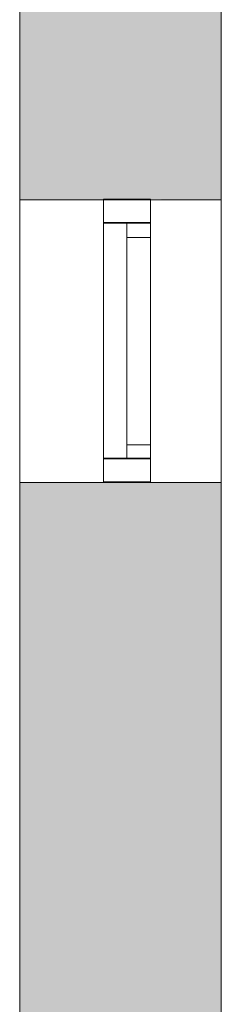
# Model space of a CAD drawing. Header units: inches. Extents: x 15 to 546804, y -66 to 267312.
# Tile 472 of 478: x 483998 to 484425, y 134698 to 136788. Entities that reach past the tile are written whole.
import ezdxf

# ---------------------------------------------------------------- set-up
doc = ezdxf.new("R2010")
doc.units = ezdxf.units.IN
doc.header["$MEASUREMENT"] = 0

msp = doc.modelspace()

# ---------------------------------------------------------------- hatches: boundary and pattern name
at = {"lineweight": 20}
h = msp.add_hatch(color=7, dxfattribs=at)
h.dxf.hatch_style = 1
h.paths.add_polyline_path([(484425.1, 137005.7), (483997.6, 137005.7), (483997.6, 136405.7), (484175.1, 136405.7), (484175.1, 136407.1), (484275.1, 136407.1), (484425.1, 136405.7)])
h = msp.add_hatch(color=7, dxfattribs=at)
h.dxf.hatch_style = 1
h.paths.add_polyline_path([(483997.6, 134155.7), (484425.1, 134155.7), (484425.1, 135805.7), (483997.6, 135805.7)])

# ---------------------------------------------------------------- linework, layer by layer
at = {"color": 7, "lineweight": 20}
for p, q in [((483997.6, 141465.7, 7500), (483997.6, 132003.5, 7500)), ((483997.6, 132055.7), (483997.6, 141465.7)), ((484425.1, 141465.7, 7500), (484425.1, 132003.5, 7500)), ((484425.1, 135505.7), (484425.1, 141465.7)), ((483997.6, 141436.9, 300), (483997.6, 122865.7)), ((484425.1, 136405.7, 1016.7), (483997.6, 136405.7, 1016.7)), ((484425.1, 136405.7, 2916.7), (483997.6, 136405.7, 2916.7)), ((484425.1, 136405.7, 3600), (483997.6, 136405.7, 3600)), ((484425.1, 136405.7, 6500), (483997.6, 136405.7, 6500)), ((484175.1, 136407.1, 2900), (484175.1, 136407.1, 1000)), ((484175.1, 136407.1, 1000), (484175.1, 135807.1, 1000)), ((484175.1, 135807.1, 2900), (484175.1, 136407.1, 2900)), ((484175.1, 136407.1, 1000), (484275.1, 136407.1, 1000)), ((484175.1, 136407.1, 2900), (484275.1, 136407.1, 2900)), ((484175.1, 136405.7, 6500), (484175.1, 136405.7, 3600)), ((484175.1, 136405.7, 3600), (484175.1, 135805.7, 3600)), ((484175.1, 135805.7, 6500), (484175.1, 136405.7, 6500)), ((484175.1, 136405.7, 3600), (484275.1, 136405.7, 3600)), ((484175.1, 136405.7, 6500), (484275.1, 136405.7, 6500)), ((484275.1, 136407.1, 2900), (484275.1, 136407.1, 1000)), ((484275.1, 136407.1, 1000), (484275.1, 135807.1, 1000)), ((484275.1, 135807.1, 2900), (484275.1, 136407.1, 2900)), ((484275.1, 136405.7, 6500), (484275.1, 136405.7, 3600)), ((484275.1, 136405.7, 3600), (484275.1, 135805.7, 3600)), ((484275.1, 135805.7, 6500), (484275.1, 136405.7, 6500)), ((484425.1, 136405.7, 3600), (484425.1, 136405.7, 6500)), ((484425.1, 136405.7, 6500), (484425.1, 135805.7, 6500)), ((484425.1, 135805.7, 3600), (484425.1, 136405.7, 3600)), ((484425.1, 135805.7, 1016.7), (484425.1, 136405.7, 1016.7)), ((484425.1, 136405.7, 2916.7), (484425.1, 136405.7, 1016.7)), ((484425.1, 135805.7, 2916.7), (484425.1, 136405.7, 2916.7)), ((484175.1, 136357.1, 2850), (484175.1, 135857.1, 2850)), ((484175.1, 135857.1, 1050), (484175.1, 136357.1, 1050)), ((484175.1, 136357.1, 1050), (484175.1, 136357.1, 2850)), ((484175.1, 136357.1, 2850), (484275.1, 136357.1, 2850)), ((484175.1, 136357.1, 1050), (484275.1, 136357.1, 1050)), ((484175.1, 136357.1, 1050), (484175.1, 136357.1, 2850)), ((484175.1, 135857.1, 1050), (484175.1, 136357.1, 1050)), ((484175.1, 136357.1, 2850), (484175.1, 135857.1, 2850)), ((484175.1, 136355.7, 6450), (484175.1, 135855.7, 6450)), ((484175.1, 135855.7, 3650), (484175.1, 136355.7, 3650)), ((484175.1, 136355.7, 3650), (484175.1, 136355.7, 6450)), ((484175.1, 136355.7, 6450), (484275.1, 136355.7, 6450)), ((484175.1, 136355.7, 3650), (484275.1, 136355.7, 3650)), ((484225.1, 135855.7, 4800), (484225.1, 136355.7, 4800)), ((484225.1, 136355.7, 4800), (484225.1, 136355.7, 5300)), ((484225.1, 136355.7, 5300), (484225.1, 135855.7, 5300)), ((484225.1, 136355.7, 4800), (484275.1, 136355.7, 4800)), ((484225.1, 136355.7, 5300), (484275.1, 136355.7, 5300)), ((484275.1, 136357.1, 1050), (484275.1, 136357.1, 2850)), ((484275.1, 136357.1, 2850), (484275.1, 135857.1, 2850)), ((484275.1, 135857.1, 1050), (484275.1, 136357.1, 1050)), ((484275.1, 136355.7, 3650), (484275.1, 136355.7, 4800)), ((484275.1, 136355.7, 6450), (484275.1, 135855.7, 6450)), ((484275.1, 135855.7, 3650), (484275.1, 136355.7, 3650)), ((484275.1, 136355.7, 4800), (484275.1, 136355.7, 5300)), ((484275.1, 136355.7, 5300), (484275.1, 136355.7, 6450)), ((484275.1, 135855.7, 4800), (484275.1, 136355.7, 4800)), ((484275.1, 136355.7, 4800), (484275.1, 136355.7, 5300)), ((484275.1, 136355.7, 5300), (484275.1, 135855.7, 5300)), ((484225.1, 136325.7, 4830), (484225.1, 136325.7, 5270)), ((484225.1, 135885.7, 4830), (484225.1, 136325.7, 4830)), ((484225.1, 136325.7, 5270), (484225.1, 135885.7, 5270)), ((484225.1, 136325.7, 4830), (484275.1, 136325.7, 4830)), ((484225.1, 136325.7, 5270), (484275.1, 136325.7, 5270)), ((484275.1, 136325.7, 4830), (484275.1, 136325.7, 5270)), ((484275.1, 135885.7, 4830), (484275.1, 136325.7, 4830)), ((484275.1, 136325.7, 5270), (484275.1, 135885.7, 5270)), ((484225.1, 135885.7, 5270), (484225.1, 135885.7, 4830)), ((484225.1, 135885.7, 4830), (484275.1, 135885.7, 4830)), ((484225.1, 135885.7, 5270), (484275.1, 135885.7, 5270)), ((484275.1, 135885.7, 5270), (484275.1, 135885.7, 4830)), ((484175.1, 135857.1, 2850), (484175.1, 135857.1, 1050)), ((484175.1, 135857.1, 2850), (484275.1, 135857.1, 2850)), ((484175.1, 135857.1, 1050), (484275.1, 135857.1, 1050)), ((484175.1, 135857.1, 2850), (484175.1, 135857.1, 1050)), ((484175.1, 135855.7, 6450), (484175.1, 135855.7, 3650)), ((484175.1, 135855.7, 6450), (484275.1, 135855.7, 6450)), ((484175.1, 135855.7, 3650), (484275.1, 135855.7, 3650)), ((484225.1, 135855.7, 5300), (484225.1, 135855.7, 4800)), ((484225.1, 135855.7, 4800), (484275.1, 135855.7, 4800)), ((484225.1, 135855.7, 5300), (484275.1, 135855.7, 5300)), ((484275.1, 135857.1, 2850), (484275.1, 135857.1, 1050)), ((484275.1, 135855.7, 6450), (484275.1, 135855.7, 5300)), ((484275.1, 135855.7, 5300), (484275.1, 135855.7, 4800)), ((484275.1, 135855.7, 4800), (484275.1, 135855.7, 3650)), ((484275.1, 135855.7, 5300), (484275.1, 135855.7, 4800)), ((484425.1, 135805.7, 1016.7), (483997.6, 135805.7, 1016.7)), ((484425.1, 135805.7, 3600), (483997.6, 135805.7, 3600)), ((484425.1, 135805.7, 6500), (483997.6, 135805.7, 6500)), ((484125.1, 135805.7, 2916.7), (483997.6, 135805.7, 2916.7)), ((484425.1, 135805.7, 850), (483997.6, 135805.7, 850)), ((483997.6, 135805.7, 850), (483997.6, 134155.7, 850)), ((484425.1, 135805.7, 2916.7), (484125.1, 135805.7, 2916.7)), ((484175.1, 135807.1, 1000), (484175.1, 135807.1, 2900)), ((484175.1, 135807.1, 1000), (484275.1, 135807.1, 1000)), ((484175.1, 135807.1, 2900), (484275.1, 135807.1, 2900)), ((484175.1, 135805.7, 3600), (484175.1, 135805.7, 6500)), ((484175.1, 135805.7, 3600), (484275.1, 135805.7, 3600)), ((484175.1, 135805.7, 6500), (484275.1, 135805.7, 6500)), ((484275.1, 135807.1, 1000), (484275.1, 135807.1, 2900)), ((484275.1, 135805.7, 3600), (484275.1, 135805.7, 6500)), ((484425.1, 135805.7, 3600), (484425.1, 135805.7, 6500)), ((484425.1, 135805.7, 1016.7), (484425.1, 135805.7, 2916.7)), ((484425.1, 134155.7, 850), (484425.1, 135805.7, 850)), ((484425.1, 134305.7), (484425.1, 135505.7))]:
    msp.add_line(p, q, dxfattribs=at)
for points, invisible_edges in [([(483997.6, 132003.5, 7500), (483997.6, 141465.7, 7500), (483997.6, 140005.7, 6500)], 14), ([(483997.6, 141465.7), (483997.6, 132055.7), (483997.6, 140005.7, 1016.7)], 14), ([(483997.6, 141465.7, 7500), (483997.6, 132003.5, 7500), (484425.1, 141465.7, 7500)], 2), ([(484425.1, 132003.5, 7500), (484425.1, 141465.7, 7500), (483997.6, 132003.5, 7500)], 2), ([(483997.6, 132055.7), (483997.6, 141465.7), (484425.1, 132055.7)], 2), ([(484425.1, 141465.7), (484425.1, 132055.7), (483997.6, 141465.7)], 3), ([(484425.1, 132003.5, 7500), (484425.1, 140005.7, 6500), (484425.1, 141465.7, 7500)], 3), ([(484425.1, 135505.7), (484425.1, 141465.7), (484425.1, 140005.7, 1016.7)], 14), ([(484425.1, 134305.7), (484425.1, 132055.7), (484425.1, 141465.7)], 14), ([(484425.1, 135505.7), (484425.1, 134305.7), (484425.1, 141465.7)], 2), ([(483997.6, 139405.7, 6500), (483997.6, 132003.5, 7500), (483997.6, 140005.7, 6500)], 3), ([(483997.6, 139405.7, 1016.7), (483997.6, 140005.7, 1016.7), (483997.6, 132055.7)], 14), ([(484425.1, 139405.7, 6500), (484425.1, 140005.7, 6500), (484425.1, 132003.5, 7500)], 14), ([(484425.1, 139405.7, 1016.7), (484425.1, 135505.7), (484425.1, 140005.7, 1016.7)], 3), ([(483997.6, 138205.7, 6500), (483997.6, 132003.5, 7500), (483997.6, 138805.7, 6500)], 3), ([(483997.6, 138205.7, 1016.7), (483997.6, 138805.7, 1016.7), (483997.6, 132055.7)], 14), ([(484425.1, 138205.7, 6500), (484425.1, 138805.7, 6500), (484425.1, 132003.5, 7500)], 14), ([(484425.1, 138205.7, 1016.7), (484425.1, 135505.7), (484425.1, 138805.7, 1016.7)], 3), ([(484425.1, 137005.7, 6500), (484425.1, 137605.7, 6500), (484425.1, 132003.5, 7500)], 14), ([(484425.1, 137005.7, 1016.7), (484425.1, 135505.7), (484425.1, 137605.7, 1016.7)], 3), ([(484425.1, 137005.7, 2916.7), (484425.1, 136405.7, 1016.7), (484425.1, 137005.7, 1016.7)], 3), ([(484425.1, 137005.7, 6500), (484425.1, 136405.7, 1016.7), (484425.1, 137005.7, 3600)], 3), ([(483997.6, 136405.7, 1016.7), (483997.6, 135805.7, 1016.7), (484425.1, 136405.7, 1016.7)], 2), ([(484425.1, 135805.7, 1016.7), (484425.1, 136405.7, 1016.7), (483997.6, 135805.7, 1016.7)], 2), ([(483997.6, 135805.7, 2916.7), (483997.6, 136405.7, 2916.7), (484125.1, 135805.7, 2916.7)], 2), ([(484425.1, 136405.7, 2916.7), (484125.1, 135805.7, 2916.7), (483997.6, 136405.7, 2916.7)], 3), ([(484425.1, 136405.7, 1016.7), (484425.1, 136405.7, 2916.7), (483997.6, 136405.7, 1016.7)], 2), ([(483997.6, 136405.7, 2916.7), (483997.6, 136405.7, 1016.7), (484425.1, 136405.7, 2916.7)], 2), ([(484425.1, 136405.7, 3600), (484425.1, 136405.7, 6500), (483997.6, 136405.7, 3600)], 2), ([(483997.6, 136405.7, 6500), (483997.6, 136405.7, 3600), (484425.1, 136405.7, 6500)], 2), ([(483997.6, 135805.7, 6500), (483997.6, 136405.7, 6500), (484425.1, 135805.7, 6500)], 2), ([(484425.1, 136405.7, 6500), (484425.1, 135805.7, 6500), (483997.6, 136405.7, 6500)], 2), ([(483997.6, 136405.7, 3600), (483997.6, 135805.7, 3600), (484425.1, 136405.7, 3600)], 2), ([(484425.1, 135805.7, 3600), (484425.1, 136405.7, 3600), (483997.6, 135805.7, 3600)], 2), ([(484425.1, 135805.7, 2916.7), (484125.1, 135805.7, 2916.7), (484425.1, 136405.7, 2916.7)], 2), ([(484175.1, 135807.1, 1000), (484175.1, 135857.1, 1050), (484175.1, 136407.1, 1000)], 3), ([(484175.1, 136407.1, 1000), (484175.1, 136357.1, 1050), (484175.1, 136407.1, 2900)], 3), ([(484175.1, 136357.1, 1050), (484175.1, 136407.1, 1000), (484175.1, 135857.1, 1050)], 3), ([(484175.1, 136407.1, 2900), (484175.1, 136357.1, 1050), (484175.1, 136357.1, 2850)], 13), ([(484175.1, 136407.1, 2900), (484175.1, 136357.1, 2850), (484175.1, 135807.1, 2900)], 3), ([(484275.1, 135807.1, 1000), (484175.1, 136407.1, 1000), (484275.1, 136407.1, 1000)], 1), ([(484175.1, 136407.1, 1000), (484275.1, 135807.1, 1000), (484175.1, 135807.1, 1000)], 1), ([(484175.1, 135807.1, 2900), (484275.1, 136407.1, 2900), (484175.1, 136407.1, 2900)], 1), ([(484275.1, 136407.1, 2900), (484175.1, 135807.1, 2900), (484275.1, 135807.1, 2900)], 1), ([(484275.1, 136407.1, 2900), (484175.1, 136407.1, 1000), (484175.1, 136407.1, 2900)], 1), ([(484175.1, 136407.1, 1000), (484275.1, 136407.1, 2900), (484275.1, 136407.1, 1000)], 1), ([(484275.1, 135805.7, 3600), (484175.1, 136405.7, 3600), (484275.1, 136405.7, 3600)], 1), ([(484175.1, 136405.7, 3600), (484275.1, 135805.7, 3600), (484175.1, 135805.7, 3600)], 1), ([(484175.1, 135805.7, 6500), (484275.1, 136405.7, 6500), (484175.1, 136405.7, 6500)], 1), ([(484275.1, 136405.7, 6500), (484175.1, 135805.7, 6500), (484275.1, 135805.7, 6500)], 1), ([(484175.1, 135805.7, 3600), (484175.1, 135855.7, 3650), (484175.1, 136405.7, 3600)], 3), ([(484175.1, 136405.7, 3600), (484175.1, 136355.7, 3650), (484175.1, 136405.7, 6500)], 3), ([(484175.1, 136355.7, 3650), (484175.1, 136405.7, 3600), (484175.1, 135855.7, 3650)], 3), ([(484175.1, 136405.7, 6500), (484175.1, 136355.7, 3650), (484175.1, 136355.7, 6450)], 13), ([(484175.1, 136405.7, 6500), (484175.1, 136355.7, 6450), (484175.1, 135805.7, 6500)], 3), ([(484275.1, 136405.7, 6500), (484175.1, 136405.7, 3600), (484175.1, 136405.7, 6500)], 1), ([(484175.1, 136405.7, 3600), (484275.1, 136405.7, 6500), (484275.1, 136405.7, 3600)], 1), ([(484275.1, 136407.1, 1000), (484275.1, 136357.1, 1050), (484275.1, 135807.1, 1000)], 3), ([(484275.1, 136357.1, 1050), (484275.1, 136407.1, 1000), (484275.1, 136407.1, 2900)], 13), ([(484275.1, 136357.1, 1050), (484275.1, 136407.1, 2900), (484275.1, 136357.1, 2850)], 3), ([(484275.1, 136357.1, 2850), (484275.1, 136407.1, 2900), (484275.1, 135857.1, 2850)], 3), ([(484275.1, 135807.1, 2900), (484275.1, 135857.1, 2850), (484275.1, 136407.1, 2900)], 3), ([(484275.1, 136405.7, 3600), (484275.1, 136355.7, 3650), (484275.1, 135805.7, 3600)], 3), ([(484275.1, 136355.7, 3650), (484275.1, 136405.7, 3600), (484275.1, 136405.7, 6500)], 13), ([(484275.1, 136355.7, 3650), (484275.1, 136405.7, 6500), (484275.1, 136355.7, 4800)], 3), ([(484275.1, 136355.7, 4800), (484275.1, 136405.7, 6500), (484275.1, 136355.7, 5300)], 3), ([(484275.1, 136355.7, 5300), (484275.1, 136405.7, 6500), (484275.1, 136355.7, 6450)], 3), ([(484275.1, 136355.7, 6450), (484275.1, 136405.7, 6500), (484275.1, 135855.7, 6450)], 3), ([(484275.1, 135805.7, 6500), (484275.1, 135855.7, 6450), (484275.1, 136405.7, 6500)], 3), ([(484425.1, 136405.7, 2916.7), (484425.1, 136405.7, 1016.7), (484425.1, 136405.7, 6500)], 14), ([(484425.1, 136405.7, 3600), (484425.1, 136405.7, 2916.7), (484425.1, 136405.7, 6500)], 3), ([(484425.1, 135805.7, 6500), (484425.1, 136405.7, 6500), (484425.1, 132003.5, 7500)], 14), ([(484425.1, 135805.7, 1016.7), (484425.1, 135505.7), (484425.1, 136405.7, 1016.7)], 3), ([(484425.1, 136405.7, 2916.7), (484425.1, 136405.7, 3600), (484425.1, 135805.7, 2916.7)], 3), ([(484425.1, 135805.7, 3600), (484425.1, 135805.7, 2916.7), (484425.1, 136405.7, 3600)], 3), ([(484175.1, 135857.1, 2850), (484175.1, 135807.1, 2900), (484175.1, 136357.1, 2850)], 3), ([(484275.1, 135857.1, 2850), (484175.1, 136357.1, 2850), (484275.1, 136357.1, 2850)], 1), ([(484175.1, 136357.1, 2850), (484275.1, 135857.1, 2850), (484175.1, 135857.1, 2850)], 1), ([(484175.1, 135857.1, 1050), (484275.1, 136357.1, 1050), (484175.1, 136357.1, 1050)], 1), ([(484275.1, 136357.1, 1050), (484175.1, 135857.1, 1050), (484275.1, 135857.1, 1050)], 1), ([(484175.1, 135857.1, 2850), (484175.1, 136357.1, 1050), (484175.1, 135857.1, 1050)], 1), ([(484175.1, 136357.1, 1050), (484175.1, 135857.1, 2850), (484175.1, 136357.1, 2850)], 1), ([(484275.1, 136357.1, 1050), (484175.1, 136357.1, 2850), (484175.1, 136357.1, 1050)], 1), ([(484175.1, 136357.1, 2850), (484275.1, 136357.1, 1050), (484275.1, 136357.1, 2850)], 1), ([(484275.1, 135855.7, 6450), (484175.1, 136355.7, 6450), (484275.1, 136355.7, 6450)], 1), ([(484175.1, 136355.7, 6450), (484275.1, 135855.7, 6450), (484175.1, 135855.7, 6450)], 1), ([(484175.1, 135855.7, 3650), (484275.1, 136355.7, 3650), (484175.1, 136355.7, 3650)], 1), ([(484275.1, 136355.7, 3650), (484175.1, 135855.7, 3650), (484275.1, 135855.7, 3650)], 1), ([(484175.1, 135855.7, 6450), (484175.1, 136355.7, 3650), (484175.1, 135855.7, 3650)], 1), ([(484175.1, 136355.7, 3650), (484175.1, 135855.7, 6450), (484175.1, 136355.7, 6450)], 1), ([(484175.1, 135855.7, 6450), (484175.1, 135805.7, 6500), (484175.1, 136355.7, 6450)], 3), ([(484275.1, 136355.7, 3650), (484175.1, 136355.7, 6450), (484175.1, 136355.7, 3650)], 1), ([(484175.1, 136355.7, 6450), (484275.1, 136355.7, 3650), (484275.1, 136355.7, 6450)], 3), ([(484275.1, 135855.7, 5300), (484225.1, 136355.7, 5300), (484225.1, 135855.7, 5300)], 1), ([(484225.1, 136355.7, 5300), (484275.1, 135855.7, 5300), (484275.1, 136355.7, 5300)], 1), ([(484225.1, 136355.7, 5300), (484275.1, 136355.7, 4800), (484225.1, 136355.7, 4800)], 1), ([(484275.1, 136355.7, 4800), (484225.1, 136355.7, 5300), (484275.1, 136355.7, 5300)], 1), ([(484275.1, 136355.7, 4800), (484225.1, 135855.7, 4800), (484225.1, 136355.7, 4800)], 1), ([(484225.1, 135855.7, 4800), (484275.1, 136355.7, 4800), (484275.1, 135855.7, 4800)], 1), ([(484225.1, 135885.7, 5270), (484225.1, 135855.7, 5300), (484225.1, 136355.7, 5300)], 13), ([(484225.1, 135885.7, 5270), (484225.1, 136355.7, 5300), (484225.1, 136325.7, 5270)], 3), ([(484225.1, 136325.7, 5270), (484225.1, 136355.7, 5300), (484225.1, 136325.7, 4830)], 3), ([(484225.1, 135855.7, 4800), (484225.1, 135885.7, 4830), (484225.1, 136355.7, 4800)], 3), ([(484225.1, 136355.7, 4800), (484225.1, 135885.7, 4830), (484225.1, 136325.7, 4830)], 13), ([(484225.1, 136355.7, 4800), (484225.1, 136325.7, 4830), (484225.1, 136355.7, 5300)], 3), ([(484275.1, 135857.1, 1050), (484275.1, 135807.1, 1000), (484275.1, 136357.1, 1050)], 3), ([(484275.1, 135855.7, 3650), (484275.1, 135805.7, 3600), (484275.1, 136355.7, 3650)], 3), ([(484275.1, 135885.7, 4830), (484275.1, 135855.7, 4800), (484275.1, 136355.7, 4800)], 13), ([(484275.1, 135885.7, 4830), (484275.1, 136355.7, 4800), (484275.1, 136325.7, 4830)], 3), ([(484275.1, 136325.7, 4830), (484275.1, 136355.7, 4800), (484275.1, 136325.7, 5270)], 3), ([(484275.1, 135855.7, 5300), (484275.1, 135885.7, 5270), (484275.1, 136355.7, 5300)], 3), ([(484275.1, 136355.7, 5300), (484275.1, 135885.7, 5270), (484275.1, 136325.7, 5270)], 13), ([(484275.1, 136355.7, 5300), (484275.1, 136325.7, 5270), (484275.1, 136355.7, 4800)], 3), ([(484275.1, 136355.7, 6450), (484275.1, 136355.7, 3650), (484275.1, 136355.7, 4800)], 13), ([(484275.1, 136355.7, 6450), (484275.1, 136355.7, 4800), (484275.1, 136355.7, 5300)], 1), ([(484275.1, 136325.7, 5270), (484225.1, 135885.7, 5270), (484225.1, 136325.7, 5270)], 1), ([(484225.1, 135885.7, 5270), (484275.1, 136325.7, 5270), (484275.1, 135885.7, 5270)], 1), ([(484275.1, 135885.7, 4830), (484225.1, 136325.7, 4830), (484225.1, 135885.7, 4830)], 1), ([(484225.1, 136325.7, 4830), (484275.1, 135885.7, 4830), (484275.1, 136325.7, 4830)], 1), ([(484275.1, 136325.7, 5270), (484225.1, 136325.7, 4830), (484275.1, 136325.7, 4830)], 1), ([(484225.1, 136325.7, 4830), (484275.1, 136325.7, 5270), (484225.1, 136325.7, 5270)], 1), ([(484225.1, 135885.7, 5270), (484275.1, 135885.7, 4830), (484225.1, 135885.7, 4830)], 1), ([(484275.1, 135885.7, 4830), (484225.1, 135885.7, 5270), (484275.1, 135885.7, 5270)], 1), ([(484225.1, 135855.7, 5300), (484225.1, 135885.7, 5270), (484225.1, 135855.7, 4800)], 3), ([(484225.1, 135885.7, 4830), (484225.1, 135855.7, 4800), (484225.1, 135885.7, 5270)], 3), ([(484275.1, 135855.7, 4800), (484275.1, 135885.7, 4830), (484275.1, 135855.7, 5300)], 3), ([(484275.1, 135885.7, 5270), (484275.1, 135855.7, 5300), (484275.1, 135885.7, 4830)], 3), ([(484175.1, 135857.1, 1050), (484175.1, 135807.1, 1000), (484175.1, 135807.1, 2900)], 13), ([(484175.1, 135857.1, 1050), (484175.1, 135807.1, 2900), (484175.1, 135857.1, 2850)], 3), ([(484275.1, 135857.1, 2850), (484175.1, 135857.1, 1050), (484175.1, 135857.1, 2850)], 1), ([(484175.1, 135857.1, 1050), (484275.1, 135857.1, 2850), (484275.1, 135857.1, 1050)], 1), ([(484175.1, 135855.7, 3650), (484175.1, 135805.7, 3600), (484175.1, 135805.7, 6500)], 13), ([(484175.1, 135855.7, 3650), (484175.1, 135805.7, 6500), (484175.1, 135855.7, 6450)], 3), ([(484275.1, 135855.7, 6450), (484175.1, 135855.7, 3650), (484175.1, 135855.7, 6450)], 1), ([(484175.1, 135855.7, 3650), (484275.1, 135855.7, 6450), (484275.1, 135855.7, 3650)], 3), ([(484275.1, 135855.7, 5300), (484225.1, 135855.7, 4800), (484275.1, 135855.7, 4800)], 1), ([(484225.1, 135855.7, 4800), (484275.1, 135855.7, 5300), (484225.1, 135855.7, 5300)], 1), ([(484275.1, 135807.1, 1000), (484275.1, 135857.1, 1050), (484275.1, 135807.1, 2900)], 3), ([(484275.1, 135807.1, 2900), (484275.1, 135857.1, 1050), (484275.1, 135857.1, 2850)], 13), ([(484275.1, 135805.7, 3600), (484275.1, 135855.7, 3650), (484275.1, 135805.7, 6500)], 3), ([(484275.1, 135805.7, 6500), (484275.1, 135855.7, 3650), (484275.1, 135855.7, 4800)], 13), ([(484275.1, 135805.7, 6500), (484275.1, 135855.7, 4800), (484275.1, 135855.7, 5300)], 13), ([(484275.1, 135805.7, 6500), (484275.1, 135855.7, 5300), (484275.1, 135855.7, 6450)], 13), ([(484275.1, 135855.7, 3650), (484275.1, 135855.7, 6450), (484275.1, 135855.7, 5300)], 13), ([(484275.1, 135855.7, 3650), (484275.1, 135855.7, 5300), (484275.1, 135855.7, 4800)], 1), ([(483997.6, 134305.7, 6500), (483997.6, 135805.7, 3600), (483997.6, 134305.7, 1000)], 3), ([(484425.1, 135805.7, 1016.7), (483997.6, 135805.7, 1016.7), (484425.1, 135805.7, 2916.7)], 2), ([(484125.1, 135805.7, 2916.7), (484425.1, 135805.7, 2916.7), (483997.6, 135805.7, 2916.7)], 2), ([(484425.1, 135805.7, 3600), (483997.6, 135805.7, 3600), (484425.1, 135805.7, 6500)], 2), ([(483997.6, 135805.7, 6500), (484425.1, 135805.7, 6500), (483997.6, 135805.7, 3600)], 2), ([(484275.1, 135807.1, 1000), (484175.1, 135807.1, 2900), (484175.1, 135807.1, 1000)], 1), ([(484175.1, 135807.1, 2900), (484275.1, 135807.1, 1000), (484275.1, 135807.1, 2900)], 1), ([(484275.1, 135805.7, 3600), (484175.1, 135805.7, 6500), (484175.1, 135805.7, 3600)], 1), ([(484175.1, 135805.7, 6500), (484275.1, 135805.7, 3600), (484275.1, 135805.7, 6500)], 1), ([(484425.1, 135805.7, 1016.7), (484425.1, 135805.7, 2916.7), (484425.1, 135505.7)], 14), ([(484425.1, 135805.7, 6500), (484425.1, 135505.7), (484425.1, 135805.7, 3600)], 3), ([(484425.1, 134305.7), (484425.1, 135505.7), (484425.1, 134305.7, 6500)], 14)]:
    msp.add_3dface(points, dxfattribs=dict(at, invisible_edges=invisible_edges))

doc.saveas('drawing.dxf')
